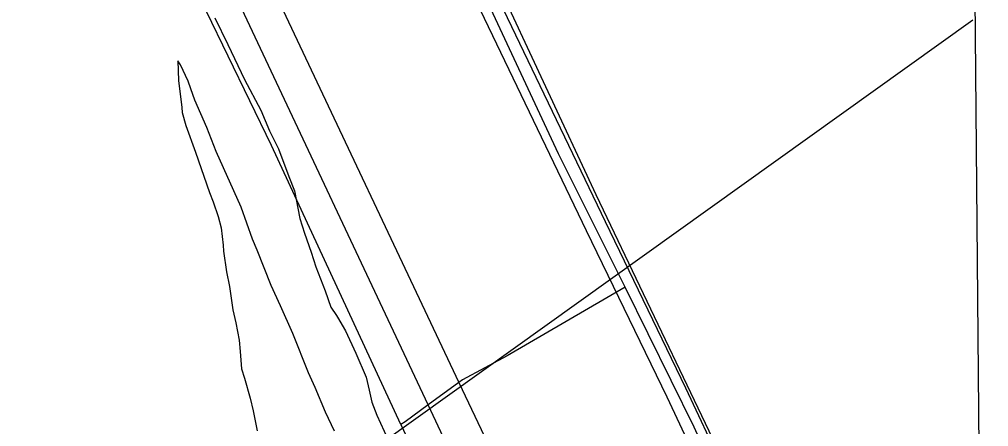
# Model space of a CAD drawing. Extents: x 3567028 to 3605064, y 510945 to 536587.
# Drawn here: x 3601380 to 3602771, y 533429 to 534013 of the extents above; entities that cross this region are included whole.
import ezdxf

# ---------------------------------------------------------------- set-up
doc = ezdxf.new("R2010")
doc.units = 0
for name, color, linetype in [('V-DTCH-CNTR', 7, 'Continuous'), ('V-GRID-FRAM', 7, 'Continuous'), ('V-ROAD-CNTR', 7, 'Continuous'), ('V-SITE-VEGE', 7, 'Continuous'), ('V-TOPO-SHOR', 7, 'Continuous'), ('V-UTIL-LINE', 7, 'Continuous')]:
    doc.layers.add(name, color=color, linetype=linetype)

msp = doc.modelspace()

# ---------------------------------------------------------------- linework, layer by layer
at = {"layer": 'V-DTCH-CNTR'}
for p, q in [((3601696.9, 534157.5), (3602010.9, 533492.4)), ((3601966.8, 533460.2), (3601649.1, 534135.3))]:
    msp.add_line(p, q, dxfattribs=at)
for points in [[(3602597.9, 532869.8), (3602595.7, 532874), (3602590, 532886.3), (3602583.4, 532905.6), (3602580, 532914.7), (3602576.3, 532925.7), (3602567.6, 532951.5), (3602494.6, 533108.8), (3602348.5, 533428.4), (3602249.5, 533629.2), (3602153.6, 533820.5), (3602029.7, 534086.2), (3601916.1, 534323.1), (3601821.4, 534523.3), (3601713.4, 534751.5), (3601695.2, 534789.6)], [(3601927.7, 533432.3), (3601741.8, 533832.5), (3601617.8, 534089)], [(3602249.5, 533629.2), (3602079.9, 533530.7), (3602016, 533496.1)], [(3602016, 533496.1), (3602010.9, 533492.4), (3601966.8, 533460.2), (3601933.6, 533436)], [(3602010.9, 533492.4), (3602235, 533020.6), (3602363.8, 532744.9)], [(3602319.9, 532717.1), (3602107.5, 533160.4), (3601966.8, 533460.2)], [(3601933.6, 533436), (3601927.7, 533432.3), (3602141, 532980)]]:
    msp.add_lwpolyline(points, dxfattribs=at)
at = {"layer": 'V-GRID-FRAM'}
msp.add_lwpolyline([(3571081.5, 534531.3), (3602744.1, 534798.4), (3602905.4, 516616.2), (3571226.9, 516349), (3571081.5, 534531.3)], dxfattribs=at)
at = {"layer": 'V-ROAD-CNTR'}
for points in [[(3602465.7, 533138.9), (3602309.5, 533471.4), (3602194.1, 533709.7), (3601895.7, 534331.4), (3601676.3, 534793.4)], [(3602492.9, 533151.7), (3602336.6, 533484.3), (3602221.1, 533722.7), (3601922.7, 534344.3), (3601709.4, 534793.8)]]:
    msp.add_lwpolyline(points, dxfattribs=at)
at = {"layer": 'V-SITE-VEGE'}
for p, q in [((3601660.8, 534015.4), (3601679.3, 533977.3)), ((3601679.3, 533977.3), (3601703.2, 533926.9)), ((3601611.7, 533947.9), (3601607.8, 533954)), ((3601607.8, 533954), (3601608.6, 533925.4)), ((3601622.3, 533924.6), (3601611.7, 533947.9)), ((3601608.6, 533925.4), (3601613.5, 533886.9)), ((3601626.4, 533913.5), (3601622.3, 533924.6)), ((3601703.2, 533926.9), (3601726.9, 533882.8)), ((3601631.9, 533897.4), (3601626.4, 533913.5)), ((3601649.2, 533858.1), (3601631.9, 533897.4)), ((3601613.5, 533886.9), (3601613.7, 533879.5)), ((3601613.7, 533879.5), (3601619.2, 533861)), ((3601726.9, 533882.8), (3601739, 533853.3)), ((3601619.2, 533861), (3601632.8, 533822.8)), ((3601662.7, 533823.6), (3601649.2, 533858.1)), ((3601739, 533853.3), (3601752.2, 533827.5)), ((3601698.6, 533743.7), (3601662.7, 533823.6)), ((3601752.2, 533827.5), (3601767.1, 533788.1)), ((3601632.8, 533822.8), (3601653.2, 533764.8)), ((3601767.1, 533788.1), (3601775.1, 533767.1)), ((3601653.2, 533764.8), (3601658.5, 533751.3)), ((3601775.1, 533767.1), (3601782.5, 533727.5)), ((3601658.5, 533751.3), (3601665.4, 533730.3)), ((3601714.9, 533698.1), (3601698.6, 533743.7)), ((3601665.4, 533730.3), (3601669.6, 533714.2)), ((3601782.5, 533727.5), (3601789.4, 533706.5)), ((3601669.6, 533714.2), (3601672.8, 533689.4)), ((3601789.4, 533706.5), (3601798.9, 533679.4)), ((3601672.8, 533689.4), (3601673.1, 533680.7)), ((3601721.6, 533682.1), (3601714.9, 533698.1)), ((3601673.1, 533680.7), (3601677.7, 533651)), ((3601741.7, 533631.7), (3601721.6, 533682.1)), ((3601798.9, 533679.4), (3601805.7, 533658.4)), ((3601805.7, 533658.4), (3601819.2, 533624)), ((3601677.7, 533651), (3601682, 533629.9)), ((3601682, 533629.9), (3601686.7, 533596.4)), ((3601755.1, 533602.2), (3601741.7, 533631.7)), ((3601819.2, 533624), (3601827.3, 533600.5)), ((3601772.4, 533562.8), (3601755.1, 533602.2)), ((3601686.7, 533596.4), (3601691, 533577.9)), ((3601827.3, 533600.5), (3601835.2, 533588.3)), ((3601835.2, 533588.3), (3601836.5, 533585.9)), ((3601691, 533577.9), (3601695.5, 533553.1)), ((3601836.5, 533585.9), (3601848.3, 533566.3)), ((3601795.2, 533506.2), (3601772.4, 533562.8)), ((3601848.3, 533566.3), (3601862.9, 533534.3)), ((3601695.5, 533553.1), (3601697.2, 533536.9)), ((3601697.2, 533536.9), (3601699.2, 533512.1)), ((3601862.9, 533534.3), (3601877.6, 533499.9)), ((3601699.2, 533512.1), (3601703.3, 533498.5)), ((3601804.5, 533485.3), (3601795.2, 533506.2)), ((3601703.3, 533498.5), (3601711.6, 533470.1)), ((3601877.6, 533499.9), (3601881.9, 533481.3)), ((3601819.3, 533449.6), (3601804.5, 533485.3)), ((3601881.9, 533481.3), (3601886.1, 533464)), ((3601711.6, 533470.1), (3601715.9, 533451.6)), ((3601886.1, 533464), (3601892.9, 533445.5)), ((3601715.9, 533451.6), (3601721.7, 533423.1)), ((3601832.5, 533422.6), (3601819.3, 533449.6)), ((3601892.9, 533445.5), (3601908.8, 533411.1))]:
    msp.add_line(p, q, dxfattribs=at)
at = {"layer": 'V-TOPO-SHOR'}
msp.add_lwpolyline([(3602591.6, 532945.1), (3602427.2, 533302.4), (3602207.7, 533761.8), (3602063.5, 534071.8), (3601866.7, 534472.9), (3601716.8, 534789.8)], dxfattribs=at)
at = {"layer": 'V-UTIL-LINE'}
msp.add_lwpolyline([(3602748.2, 534012.2), (3600302, 532261.7)], dxfattribs=at)

doc.saveas('drawing.dxf')
